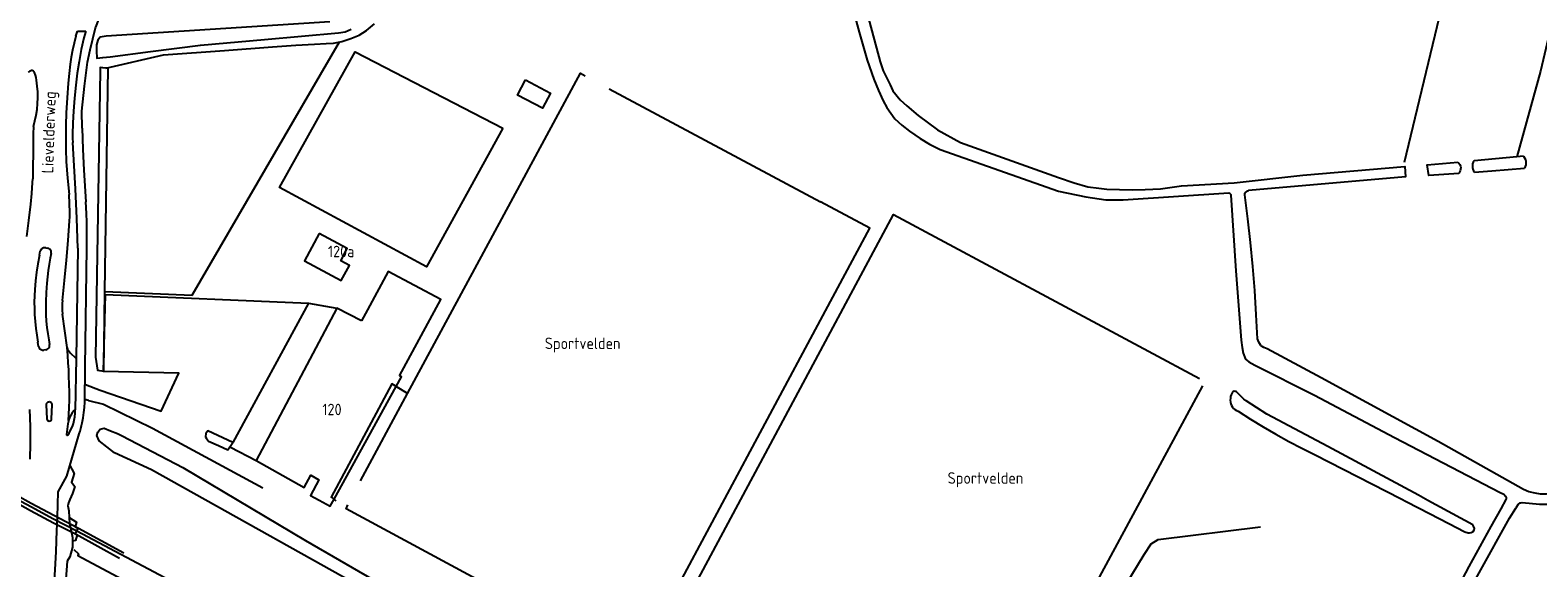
# Model space of a CAD drawing. Header units: metres. Extents: x 226218 to 240385, y 439369 to 449677.
# Tile 333 of 353: x 237828 to 238156, y 447838 to 447955. Entities that reach past the tile are written whole.
import ezdxf

# ---------------------------------------------------------------- set-up
doc = ezdxf.new("R2010")
doc.units = ezdxf.units.M
doc.header["$MEASUREMENT"] = 0
for name, color, linetype in [('ASSPOOR', 253, 'Continuous'), ('DAKRAND', 4, 'Continuous'), ('DAKRAND-BYG', 4, 'Continuous'), ('FUNKTIEAAND', 253, 'Continuous'), ('HEK', 253, 'Continuous'), ('HOOFDGEBOUW', 4, 'Continuous'), ('HOUTWAL', 253, 'Continuous'), ('HUISNUMMER', 253, 'Continuous'), ('INSTEEKSLOOT', 153, 'Continuous'), ('KANTVERH', 253, 'Continuous'), ('MIDSLTGREPPEL', 253, 'Continuous'), ('OVERIGEAFSCH', 253, 'Continuous'), ('OVLIJNOBJ', 253, 'Continuous'), ('RASTER', 253, 'Continuous'), ('STRAATNAAM', 253, 'Continuous')]:
    doc.layers.add(name, color=color, linetype=linetype)
doc.styles.get("Standard").update_dxf_attribs({"font": 'iso.shx'})

msp = doc.modelspace()

# ---------------------------------------------------------------- linework, layer by layer
at = {"layer": 'ASSPOOR'}
msp.add_lwpolyline([(237622.38, 447965.73), (237651.07, 447950.28), (237706.18, 447919.51), (237767.14, 447884.5), (237810.86, 447860.09), (237824.64, 447852.77), (237827.76, 447851.09), (237832.77, 447848.42), (237837.8, 447845.75), (237857.05, 447835.57), (237858.82, 447834.64), (237879.8, 447823.18), (237904.02, 447810.23), (237933.45, 447794.37), (237936.7, 447792.71), (237999.57, 447758.89), (238000, 447758.66)], dxfattribs=at)
at = {"layer": 'DAKRAND'}
for p, q in [((237901.22, 447894.02), (237899.88, 447891.58)), ((237893.91, 447852.69), (237907.43, 447877.28))]:
    msp.add_line(p, q, dxfattribs=at)
for points in [[(237907.43, 447877.28), (237908.59, 447879.39), (237908.2, 447879.63)], [(237890.7, 447852.47), (237893.09, 447851.2), (237893.91, 447852.69)]]:
    msp.add_lwpolyline(points, dxfattribs=at)
at = {"layer": 'DAKRAND-BYG'}
for points in [[(237935.68, 447944.22), (237941.13, 447941.32), (237939.36, 447937.99), (237933.91, 447940.88), (237935.68, 447944.22)], [(237890.7, 447910.64), (237887.5, 447904.68), (237895.48, 447900.4), (237897.26, 447903.71), (237895.36, 447904.73), (237896.79, 447907.39), (237890.7, 447910.64)]]:
    msp.add_lwpolyline(points, dxfattribs=at)
at = {"layer": 'HEK'}
for p, q in [((237953.91, 447942.24), (238000, 447917.6)), ((237843.96, 447897.98), (237863.01, 447897.23)), ((237962.59, 447821.85), (238000, 447891.79)), ((237965.33, 447820.42), (238000, 447885.07)), ((237871.33, 447864.06), (237876.95, 447861.17))]:
    msp.add_line(p, q, dxfattribs=at)
for points in [[(237930.71, 447933.63), (237914.11, 447903.43), (237881.99, 447920.72), (237898.54, 447950.31), (237930.71, 447933.63)], [(237899.69, 447856.67), (237909.96, 447875.72), (237947.67, 447945.62), (237948.67, 447945.07)], [(238000, 447891.79), (238010.74, 447911.86), (238000, 447917.6)], [(238000, 447885.07), (238015.93, 447914.78), (238082.67, 447879.01)], [(238000, 447794.75), (238030.05, 447778.58), (238083.4, 447877.44)], [(237960.24, 447817.19), (237959.73, 447816.44), (237896.56, 447850.61), (237896.9, 447851.43)], [(237837.16, 447841.69), (237838.16, 447840.75), (237838.05, 447840.4), (237864.03, 447826.53), (237895.92, 447809.35), (237904.52, 447804.85), (237921.34, 447795.86)]]:
    msp.add_lwpolyline(points, dxfattribs=at)
at = {"layer": 'HOOFDGEBOUW'}
for points in [[(237908.2, 447879.63), (237917.17, 447896.25), (237905.72, 447902.35), (237901.22, 447894.02)], [(237899.88, 447891.58), (237894.54, 447894.39), (237876.95, 447861.17), (237887.43, 447855.27), (237888.85, 447857.91), (237890.59, 447856.93), (237888.76, 447853.5), (237890.7, 447852.47)]]:
    msp.add_lwpolyline(points, dxfattribs=at)
at = {"layer": 'HOUTWAL'}
msp.add_line((237863.01, 447897.23), (237895.11, 447952.49), dxfattribs=at)
at = {"layer": 'INSTEEKSLOOT'}
for p, q in [((238151.87, 447927.38), (238142.51, 447926.54)), ((238153.32, 447927.51), (238151.87, 447927.38))]:
    msp.add_line(p, q, dxfattribs=at)
for points in [[(238000, 447996.57), (238013.01, 447948.14), (238013.67, 447946.14), (238015.17, 447943.1), (238015.8, 447941.78), (238017.4, 447939.84), (238018.8, 447938.51), (238021.27, 447936.4), (238025.5, 447933.31), (238030.54, 447930.54), (238051.92, 447922.91), (238055.33, 447921.76), (238058.29, 447920.87), (238060.7, 447920.53), (238062.43, 447920.36), (238065.17, 447920.28), (238068.04, 447920.22), (238070.77, 447920.24), (238074.12, 447920.44), (238078.7, 447921.06), (238090.23, 447921.75), (238105.17, 447923.4), (238127.4, 447925.31), (238127.54, 447923.06), (238093.31, 447920.03)], [(238000, 447985.81), (238001.5, 447980.05), (238008.42, 447954.61), (238010.15, 447948.51), (238011.63, 447944.35), (238012.61, 447941.86), (238013.66, 447939.6), (238014.49, 447938.15), (238016.18, 447935.72), (238017.75, 447934.33), (238019.38, 447932.97), (238021.72, 447931.41), (238023.8, 447930.14), (238026.08, 447929.03), (238051.9, 447919.88), (238057.85, 447918.68), (238062.19, 447918.01), (238066.02, 447918.05), (238089.03, 447919.52)], [(237892.98, 447956.87), (237844.23, 447953.75), (237842.9, 447953.51), (237842.39, 447952.82), (237842.11, 447951.86), (237842.12, 447950.84), (237842.12, 447950.12), (237842.19, 447949.33), (237842.22, 447948.92), (237843.52, 447949.09), (237845.1, 447949.23), (237853.89, 447950.35), (237864.81, 447951.78), (237878.78, 447953.01), (237894.87, 447954.44), (237896.37, 447954.69), (237897.64, 447955.24)], [(237844.69, 447946.77), (237844.18, 447946.77), (237843.46, 447946.8), (237842.88, 447946.9), (237842.88, 447946.7), (237842.88, 447946.18), (237841.92, 447883.67), (237842.3, 447880.83), (237843.7, 447880.66), (237843.96, 447897.98), (237844.69, 447946.77)], [(238153.32, 447927.51), (238153.54, 447927.18), (238153.7, 447926.83), (238153.79, 447926.45), (238153.82, 447926.05), (238153.77, 447925.66), (238153.66, 447925.29), (238153.48, 447924.94)], [(238139.16, 447923.79), (238132.66, 447923.31), (238132.32, 447925.63), (238138.96, 447926.22)], [(238138.96, 447926.22), (238139.21, 447925.99), (238139.4, 447925.7), (238139.53, 447925.39), (238139.6, 447925.05), (238139.59, 447924.71), (238139.51, 447924.37), (238139.36, 447924.06), (238139.16, 447923.79)], [(238142.51, 447926.54), (238142.33, 447926.21), (238142.21, 447925.84), (238142.15, 447925.47), (238142.17, 447925.09), (238142.25, 447924.71), (238142.4, 447924.36), (238142.61, 447924.04)], [(238142.61, 447924.04), (238146.38, 447924.32), (238153.48, 447924.94)], [(238092.81, 447919.78), (238092.95, 447919.92), (238093.12, 447920.01), (238093.31, 447920.03)], [(238089.03, 447919.52), (238089.29, 447919.4), (238089.44, 447919.17), (238089.5, 447919), (238090.57, 447902.52), (238091.72, 447887.39), (238091.96, 447885.77), (238092.2, 447884.53), (238092.7, 447883.23), (238093.42, 447882.69), (238094.68, 447881.92), (238107.72, 447875.41), (238125.14, 447866.12), (238148.2, 447854.16), (238149.04, 447853.77), (238149.4, 447853.32), (238149.55, 447853.03), (238149.49, 447852.7), (238149.44, 447852.61), (238148.33, 447850.61), (238146.18, 447846.71), (238141.37, 447838), (238133.41, 447822.82)], [(238092.53, 447919.12), (238092.51, 447919.31), (238092.55, 447919.5), (238092.66, 447919.66), (238092.81, 447919.78)], [(238095.3, 447887.7), (238095.03, 447892.95), (238094.68, 447898.2), (238094.26, 447903.44), (238093.76, 447908.67), (238093.18, 447913.9), (238092.53, 447919.12)], [(238096.03, 447886.26), (238095.77, 447886.58), (238095.55, 447886.93), (238095.4, 447887.3), (238095.3, 447887.7)], [(238097.42, 447885.52), (238097.04, 447885.63), (238096.67, 447885.79), (238096.33, 447886), (238096.03, 447886.26)], [(238174.05, 447855.01), (238158.29, 447853.77), (238157.02, 447853.76), (238155.81, 447854), (238154.47, 447854.3), (238153.3, 447854.81), (238134.69, 447865.31), (238109.16, 447879.15), (238097.42, 447885.52)], [(238089.38, 447874.74), (238089.35, 447874.31), (238089.39, 447873.89), (238089.5, 447873.47)], [(238089.69, 447875.76), (238089.53, 447875.44), (238089.43, 447875.09), (238089.38, 447874.74)], [(238090.39, 447876.22), (238090.21, 447876.23), (238090.02, 447876.18), (238089.87, 447876.08), (238089.75, 447875.93), (238089.69, 447875.76)], [(238090.72, 447876.13), (238090.56, 447876.19), (238090.39, 447876.22)], [(238107.85, 447862.37), (238126.49, 447852.81), (238127.82, 447852.13), (238132.77, 447849.58), (238137.04, 447847.38), (238140.51, 447845.59), (238141.2, 447845.35), (238141.51, 447845.32), (238141.9, 447845.39), (238142.35, 447845.66), (238142.56, 447845.99), (238142.59, 447846.27), (238142.41, 447846.84), (238142.23, 447847.08), (238132.46, 447852.44), (238130.39, 447853.58), (238110.63, 447864.17), (238097.33, 447871.26), (238092.83, 447874.12), (238092.3, 447874.52), (238090.72, 447876.13)], [(238089.5, 447873.47), (238089.64, 447873.12), (238089.84, 447872.79), (238090.09, 447872.49), (238090.37, 447872.24), (238090.69, 447872.03), (238091.04, 447871.87)], [(238091.04, 447871.87), (238093.76, 447870.14), (238096.51, 447868.47), (238099.3, 447866.86), (238102.12, 447865.3), (238104.97, 447863.81), (238107.85, 447862.37)], [(238000, 447779.91), (237990.12, 447785.2), (237952.67, 447805.69), (237907.66, 447829.16), (237854.14, 447859.07), (237846.04, 447862.81), (237842.7, 447865.43), (237842.21, 447866.59), (237842.43, 447867.31), (237842.89, 447867.96), (237843.78, 447868.16), (237845.17, 447867.63), (237846.71, 447867.03), (237847.7, 447866.53), (237860.96, 447859.61), (237887.68, 447843.71), (237903.88, 447834.31), (237910.66, 447830.6), (237977.77, 447794.69), (237990.37, 447787.81), (238000, 447782.63)], [(238139.71, 447809.71), (238130.85, 447809.81), (238130.18, 447809.84), (238129.94, 447809.87), (238129.73, 447810.02), (238129.64, 447810.26), (238129.6, 447810.44), (238129.63, 447810.84), (238137.03, 447824.68), (238150.24, 447848.57), (238151.62, 447850.75), (238151.77, 447850.96), (238152.16, 447851.51), (238152.58, 447851.87), (238152.73, 447851.9), (238152.97, 447851.96), (238156.78, 447851.58), (238157.97, 447851.59), (238160.48, 447851.62), (238169.07, 447852.73)]]:
    msp.add_lwpolyline(points, dxfattribs=at)
at = {"layer": 'KANTVERH'}
for p, q in [((237837.63, 447953.75), (237837.98, 447954.85)), ((237837.98, 447954.85), (237839.82, 447954.84)), ((237839.82, 447954.84), (237839.34, 447953.37)), ((237838.96, 447933.68), (237838.95, 447937.33)), ((237828.35, 447933.99), (237828.31, 447932.39)), ((237838.96, 447933.68), (237839.13, 447929.09)), ((237828.28, 447930.79), (237828.22, 447922.61)), ((237828.31, 447932.39), (237828.28, 447930.79)), ((237839.13, 447929.09), (237839.34, 447924.49)), ((237839.34, 447924.49), (237839.82, 447917.59)), ((237828.19, 447921.78), (237828.22, 447922.61)), ((237837.82, 447913.94), (237837.56, 447920.38)), ((237839.95, 447915.01), (237839.82, 447917.59)), ((237838.02, 447907.48), (237837.82, 447913.94)), ((237831.03, 447907.53), (237831.45, 447907.45)), ((237838.02, 447907.48), (237837.65, 447883.4)), ((237839.66, 447881.59), (237839.98, 447907.45)), ((237829.67, 447905.92), (237829.85, 447906.8)), ((237832.24, 447906.28), (237832.03, 447905.31)), ((237888.35, 447895.44), (237894.54, 447894.39)), ((237831.73, 447887.45), (237831.88, 447886.42)), ((237829.47, 447886.01), (237829.31, 447886.99)), ((237831.06, 447885.29), (237830.61, 447885.2)), ((237837.65, 447883.4), (237836.45, 447884.56)), ((237837.65, 447883.4), (237837.49, 447872.21)), ((237839.54, 447873.86), (237839.66, 447881.59)), ((237839.7, 447877.73), (237842.93, 447876.47)), ((237907.43, 447877.28), (237906.9, 447877.61)), ((237909.96, 447875.72), (237907.43, 447877.28)), ((237840.35, 447874.26), (237839.55, 447874.43)), ((237827.7, 447868.56), (237827.59, 447872.26)), ((237831.13, 447873.31), (237831.28, 447870.22)), ((237832.3, 447870.25), (237832.46, 447873.26)), ((237836.03, 447869.89), (237836.16, 447872.62)), ((237837.16, 447872), (237837.49, 447872.21)), ((237827.75, 447864.86), (237827.7, 447868.56)), ((237835.98, 447869.72), (237835.88, 447869.14)), ((237836.03, 447869.89), (237835.98, 447869.72)), ((237854.33, 447868.19), (237878.4, 447855.16)), ((237827.64, 447861.43), (237827.75, 447864.86)), ((237835.62, 447866.67), (237835.69, 447866.62)), ((237835.64, 447857.74), (237838.3, 447866.95)), ((237835.69, 447866.62), (237835.81, 447866.63)), ((237835.81, 447866.63), (237835.87, 447866.68)), ((237835.87, 447866.68), (237836.14, 447867.12)), ((237833.78, 447854.33), (237835.64, 447857.74)), ((237893.91, 447852.69), (237894.33, 447852.35))]:
    msp.add_line(p, q, dxfattribs=at)
for points in [[(237838.95, 447937.33), (237839.46, 447942.79), (237840.14, 447948.06), (237840.71, 447950.77), (237841.9, 447955.53), (237842.1, 447956.04), (237843.49, 447959.69), (237843.81, 447960.53), (237847.69, 447971.94), (237855.95, 447996.5), (237856.5, 447997.94), (237857.28, 448000)], [(237837.63, 447953.75), (237837.25, 447952.23), (237836.91, 447950.7)], [(237839.34, 447953.37), (237838.8, 447950.81), (237838.32, 447948.23)], [(237836.91, 447950.7), (237836.62, 447949.16), (237836.38, 447947.62)], [(237836.38, 447947.62), (237836.12, 447945.55), (237835.92, 447943.49)], [(237838.32, 447948.23), (237837.92, 447945.65), (237837.58, 447943.05)], [(237827.76, 447946.19), (237827.57, 447946.1), (237827.39, 447945.98), (237827.23, 447945.83)], [(237828.22, 447946.17), (237828.07, 447946.22), (237827.91, 447946.22), (237827.76, 447946.19)], [(237828.58, 447945.78), (237828.5, 447945.94), (237828.37, 447946.08), (237828.22, 447946.17)], [(237829.05, 447944.11), (237828.94, 447944.68), (237828.78, 447945.24), (237828.58, 447945.78)], [(237829.27, 447939.01), (237829.33, 447940.29), (237829.31, 447941.57), (237829.21, 447942.84), (237829.05, 447944.11)], [(237835.92, 447943.49), (237835.69, 447940.24), (237835.52, 447936.98)], [(237837.58, 447943.05), (237837.29, 447940.2), (237837.07, 447937.35)], [(237828.35, 447933.99), (237828.69, 447935.22), (237828.95, 447936.47), (237829.15, 447937.74), (237829.27, 447939.01)], [(237835.52, 447936.98), (237835.43, 447934.33), (237835.4, 447931.67)], [(237837.07, 447937.35), (237836.94, 447934.81), (237836.9, 447932.27)], [(237835.4, 447931.67), (237835.42, 447929.01), (237835.48, 447926.35)], [(237836.9, 447932.27), (237836.91, 447931.39), (237836.94, 447930.51)], [(237837.56, 447920.38), (237837.27, 447925.45), (237836.94, 447930.51)], [(237835.48, 447926.35), (237835.78, 447922.75), (237836.15, 447919.15)], [(237827.79, 447917.08), (237828.02, 447919.42), (237828.19, 447921.78)], [(237826.9, 447910.01), (237827.37, 447913.54), (237827.79, 447917.08)], [(237836.3, 447915.22), (237836.26, 447917.18), (237836.15, 447919.15)], [(237836.24, 447913.43), (237836.28, 447914.32), (237836.3, 447915.22)], [(237840.02, 447911.23), (237840, 447913.12), (237839.95, 447915.01)], [(237835.59, 447904.84), (237835.93, 447909.13), (237836.24, 447913.43)], [(237839.98, 447907.45), (237840.01, 447909.34), (237840.02, 447911.23)], [(237831.03, 447907.53), (237830.78, 447907.56), (237830.52, 447907.52), (237830.28, 447907.42), (237830.08, 447907.25), (237829.94, 447907.04), (237829.85, 447906.8)], [(237832.24, 447906.28), (237832.26, 447906.54), (237832.21, 447906.8), (237832.09, 447907.03), (237831.92, 447907.23), (237831.7, 447907.37), (237831.45, 447907.45)], [(237829.67, 447905.92), (237829.34, 447904.07), (237829.06, 447902.21)], [(237832.03, 447905.31), (237831.79, 447903.94), (237831.58, 447902.57)], [(237834.67, 447896.02), (237835.14, 447900.42), (237835.59, 447904.84)], [(237829.06, 447902.21), (237828.83, 447900.34), (237828.67, 447898.47)], [(237831.58, 447902.57), (237831.4, 447901.19), (237831.27, 447899.8)], [(237828.67, 447898.47), (237828.59, 447897.07), (237828.55, 447895.67)], [(237831.27, 447899.8), (237831.13, 447897.8), (237831.04, 447895.79)], [(237842.93, 447876.47), (237856.22, 447871.88), (237860.1, 447880.18), (237843.64, 447880.52), (237844.11, 447897.33), (237888.35, 447895.44), (237871.84, 447865.07)], [(237828.55, 447895.67), (237828.56, 447894.31), (237828.61, 447892.96)], [(237831.04, 447895.79), (237831.03, 447894.35), (237831.07, 447892.91)], [(237834.67, 447896.02), (237834.62, 447895.42), (237834.61, 447894.82)], [(237834.61, 447894.82), (237834.65, 447893.95), (237834.73, 447893.08)], [(237828.61, 447892.96), (237828.72, 447891.46), (237828.87, 447889.97)], [(237831.07, 447892.91), (237831.15, 447891.53), (237831.3, 447890.16)], [(237835.69, 447885.8), (237835.23, 447889.44), (237834.73, 447893.08)], [(237828.87, 447889.97), (237829.07, 447888.47), (237829.31, 447886.99)], [(237831.3, 447890.16), (237831.49, 447888.8), (237831.73, 447887.45)], [(237829.47, 447886.01), (237829.6, 447885.74), (237829.79, 447885.51), (237830.04, 447885.34), (237830.32, 447885.24), (237830.61, 447885.2)], [(237831.06, 447885.29), (237831.3, 447885.37), (237831.52, 447885.5), (237831.7, 447885.69), (237831.83, 447885.91), (237831.89, 447886.16), (237831.88, 447886.42)], [(237835.96, 447882.39), (237835.84, 447884.1), (237835.69, 447885.8)], [(237835.69, 447885.8), (237835.82, 447885.46), (237835.99, 447885.13), (237836.2, 447884.83), (237836.45, 447884.56)], [(237836.11, 447879.53), (237836.05, 447880.96), (237835.96, 447882.39)], [(237836.19, 447876.08), (237836.17, 447877.8), (237836.11, 447879.53)], [(237906.9, 447877.61), (237906.48, 447877.87), (237903.65, 447872.57)], [(237836.16, 447872.62), (237836.19, 447874.35), (237836.19, 447876.08)], [(237840.35, 447874.26), (237843.61, 447873.41), (237854.33, 447868.19)], [(237831.37, 447873.74), (237831.25, 447873.62), (237831.17, 447873.47), (237831.13, 447873.31)], [(237831.83, 447873.9), (237831.67, 447873.88), (237831.51, 447873.83), (237831.37, 447873.74)], [(237832.27, 447873.7), (237832.14, 447873.8), (237831.99, 447873.87), (237831.83, 447873.9)], [(237832.46, 447873.26), (237832.43, 447873.42), (237832.37, 447873.57), (237832.27, 447873.7)], [(237836.51, 447870.99), (237836.25, 447870.45), (237836.03, 447869.89)], [(237837.16, 447872), (237836.82, 447871.51), (237836.51, 447870.99)], [(237837.39, 447870.68), (237837.47, 447871.44), (237837.49, 447872.21)], [(237839.01, 447869.37), (237839.21, 447870.48), (237839.37, 447871.6)], [(237839.37, 447871.6), (237839.48, 447872.73), (237839.54, 447873.86)], [(237903.65, 447872.57), (237893.31, 447853.16), (237893.91, 447852.69)], [(237831.28, 447870.22), (237831.33, 447870.03), (237831.44, 447869.87), (237831.61, 447869.77), (237831.81, 447869.74), (237832, 447869.78), (237832.16, 447869.89), (237832.27, 447870.06), (237832.3, 447870.25)], [(237835.88, 447869.14), (237835.72, 447867.97), (237835.58, 447866.8)], [(237836.14, 447867.12), (237836.47, 447867.75), (237836.78, 447868.39)], [(237836.78, 447868.39), (237836.94, 447868.78), (237837.07, 447869.18)], [(237837.07, 447869.18), (237837.26, 447869.92), (237837.39, 447870.68)], [(237838.3, 447866.95), (237838.52, 447867.54), (237838.71, 447868.14)], [(237838.71, 447868.14), (237838.87, 447868.75), (237839.01, 447869.37)], [(237871.84, 447865.07), (237866.39, 447867.63), (237865.95, 447867.04), (237865.88, 447866.29), (237866.09, 447865.91), (237866.57, 447865.37), (237868.7, 447864.41), (237870.75, 447863.46), (237871.84, 447865.07)], [(237835.58, 447866.8), (237835.59, 447866.73), (237835.62, 447866.67)], [(237836.3, 447860.02), (237836.77, 447859.23), (237837.27, 447858.32), (237836.63, 447856.37), (237837.36, 447855.43), (237836.85, 447853.95), (237836.58, 447853.3), (237836.28, 447852.64), (237835.98, 447851.89), (237835.89, 447851.27), (237836.05, 447850.14), (237836.16, 447848.66), (237836.26, 447847.37), (237836.48, 447846.15), (237836.89, 447844.33), (237836.91, 447843.61), (237836.87, 447842.19), (237836.3, 447840.12), (237835.73, 447839.15), (237835.17, 447831.41), (237834.14, 447812.02), (237833.8, 447810.83), (237832.7, 447812.12)], [(237832.7, 447812.12), (237831.95, 447814.04), (237831.73, 447815.57), (237831.92, 447818.36), (237832.7, 447830.96), (237833.33, 447841.2), (237833.45, 447845.95), (237833.54, 447847.07), (237833.6, 447848.79), (237833.78, 447854.33)], [(237836.16, 447848.66), (237837.78, 447847.67), (237837.49, 447846.66), (237838.06, 447846.34), (237837.49, 447845.14), (237837.87, 447844.89), (237837.52, 447843.7), (237836.91, 447843.51)]]:
    msp.add_lwpolyline(points, dxfattribs=at)
at = {"layer": 'MIDSLTGREPPEL'}
msp.add_lwpolyline([(238166.29, 447985.78), (238156.99, 447946.11), (238151.87, 447927.38)], dxfattribs=at)
at = {"layer": 'OVERIGEAFSCH'}
msp.add_lwpolyline([(237844.18, 447946.77), (237856.74, 447949.67), (237870.05, 447950.63), (237880.46, 447951.43), (237885.56, 447951.75), (237889.67, 447952), (237892.17, 447952.11), (237893.77, 447952.22), (237895.62, 447952.6), (237897.57, 447953.22), (237899.42, 447953.97), (237900.96, 447954.94), (237902.74, 447956.41)], dxfattribs=at)
at = {"layer": 'OVLIJNOBJ'}
for points in [[(237813.31, 447857.96), (237824.23, 447852.16), (237827.7, 447850.23), (237832.76, 447847.53), (237837.7, 447845.07), (237847.11, 447839.84)], [(237814.53, 447859.05), (237824.77, 447853.6), (237827.87, 447851.85), (237832.82, 447849.22), (237838.18, 447846.36), (237848.08, 447841.02)]]:
    msp.add_lwpolyline(points, dxfattribs=at)
at = {"layer": 'RASTER'}
for points in [[(238127.34, 447926.21), (238128.73, 447931.97), (238141.63, 447985.84), (238145.02, 448000)], [(238039.41, 447762.78), (238030.46, 447767.41), (238031.69, 447770.38), (238064.17, 447830.08), (238070.6, 447840.6), (238072.1, 447842.97), (238073.64, 447843.91), (238095.95, 447846.64)]]:
    msp.add_lwpolyline(points, dxfattribs=at)

# ---------------------------------------------------------------- texts
at = {"layer": 'FUNKTIEAAND'}
for p in [(237939.88, 447885.45), (238027.72, 447856.06)]:
    msp.add_text('Sportvelden', height=2.5, dxfattribs=at).set_placement(p)
at = {"layer": 'HUISNUMMER'}
for s, p in [('120a', (237892.58, 447905.5)), ('120', (237891.37, 447871.02))]:
    msp.add_text(s, height=2.5, dxfattribs=at).set_placement(p)
at = {"layer": 'STRAATNAAM'}
msp.add_text('Lievelderweg', height=2.5, rotation=88.108, dxfattribs=at).set_placement((237832.66, 447923.74))

doc.saveas('drawing.dxf')
